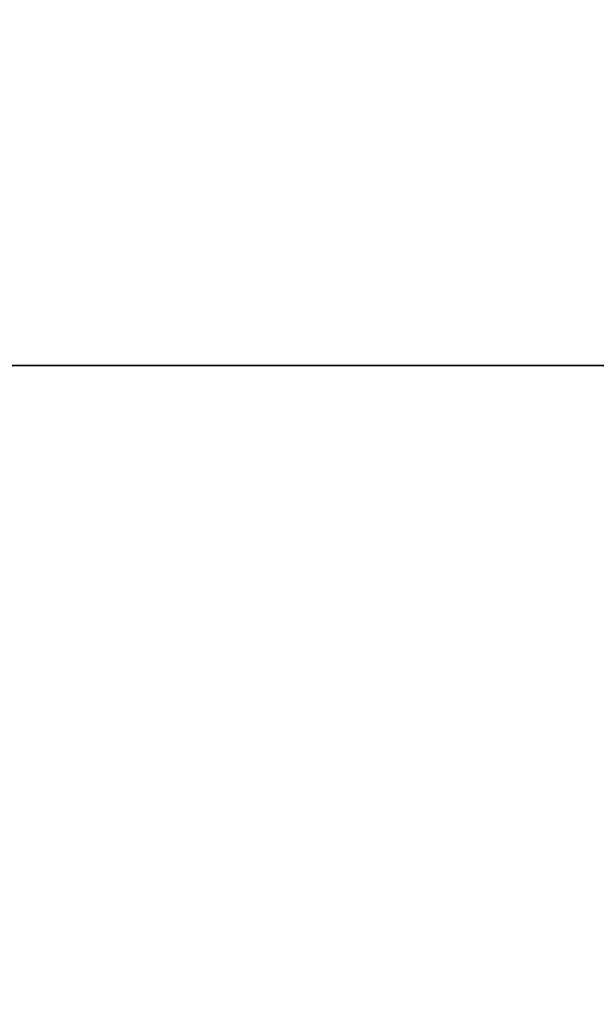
# Model space of a CAD drawing. Header units: millimetres. Extents: x -603 to 3703, y -115 to 249.
# Tile 974 of 1056: x 1985 to 1991, y -20 to -10. Entities that reach past the tile are written whole.
import ezdxf

# ---------------------------------------------------------------- set-up
doc = ezdxf.new("R2010")
doc.units = ezdxf.units.MM
doc.layers.add('152', color=7, linetype='Continuous', true_color=0xffffff)

# ---------------------------------------------------------------- blocks, each defined once
blk = doc.blocks.new('UG_SURFACE_002')
at = {"layer": '152', "color": 252, "linetype": 'Continuous', "lineweight": 35}
for points in [[(2165, -13.4, 2212.25), (2165, 230.4, 2212.25), (835, 230.4, 2212.25), (835, -13.4, 2212.25)], [(985, -13.4, 2062.25), (985, 230.4, 2062.25), (2015, 230.4, 2062.25), (2015, -13.4, 2062.25)], [(2165, -13.4, 2212.25), (835, -13.4, 2212.25), (985, -13.4, 2062.25), (2015, -13.4, 2062.25)]]:
    blk.add_3dface(points, dxfattribs=at)
blk = doc.blocks.new('UG_SURFACE_163')
at = {"layer": '152', "color": 252, "linetype": 'Continuous', "lineweight": 35}
for points in [[(970, -13.4, 2077.25), (2030, -13.4, 2077.25), (2028.5, -13.4, 2075.75), (971.5, -13.4, 2075.75)], [(970, -13.4, 2077.25), (970, -30.32, 2077.25), (2030, -30.32, 2077.25), (2030, -13.4, 2077.25)], [(971.5, -13.4, 2075.75), (2028.5, -13.4, 2075.75), (2028.5, -30.32, 2075.75), (971.5, -30.32, 2075.75)]]:
    blk.add_3dface(points, dxfattribs=at)

msp = doc.modelspace()

# ---------------------------------------------------------------- linework, layer by layer
at = {"layer": '152', "color": 251, "linetype": 'Continuous', "lineweight": -3, "true_color": 0x636466}
for p, q in [((2165, -13.4, 2212.25), (835, -13.4, 2212.25)), ((2030, -13.4, 2077.25), (970, -13.4, 2077.25)), ((2028.5, -13.4, 2075.75), (971.5, -13.4, 2075.75)), ((985, -13.4, 2062.25), (2015, -13.4, 2062.25))]:
    msp.add_line(p, q, dxfattribs=at)

# ---------------------------------------------------------------- block references
for name in ['UG_SURFACE_002', 'UG_SURFACE_163']:
    msp.add_blockref(name, (0, 0), dxfattribs=at)

doc.saveas('drawing.dxf')
